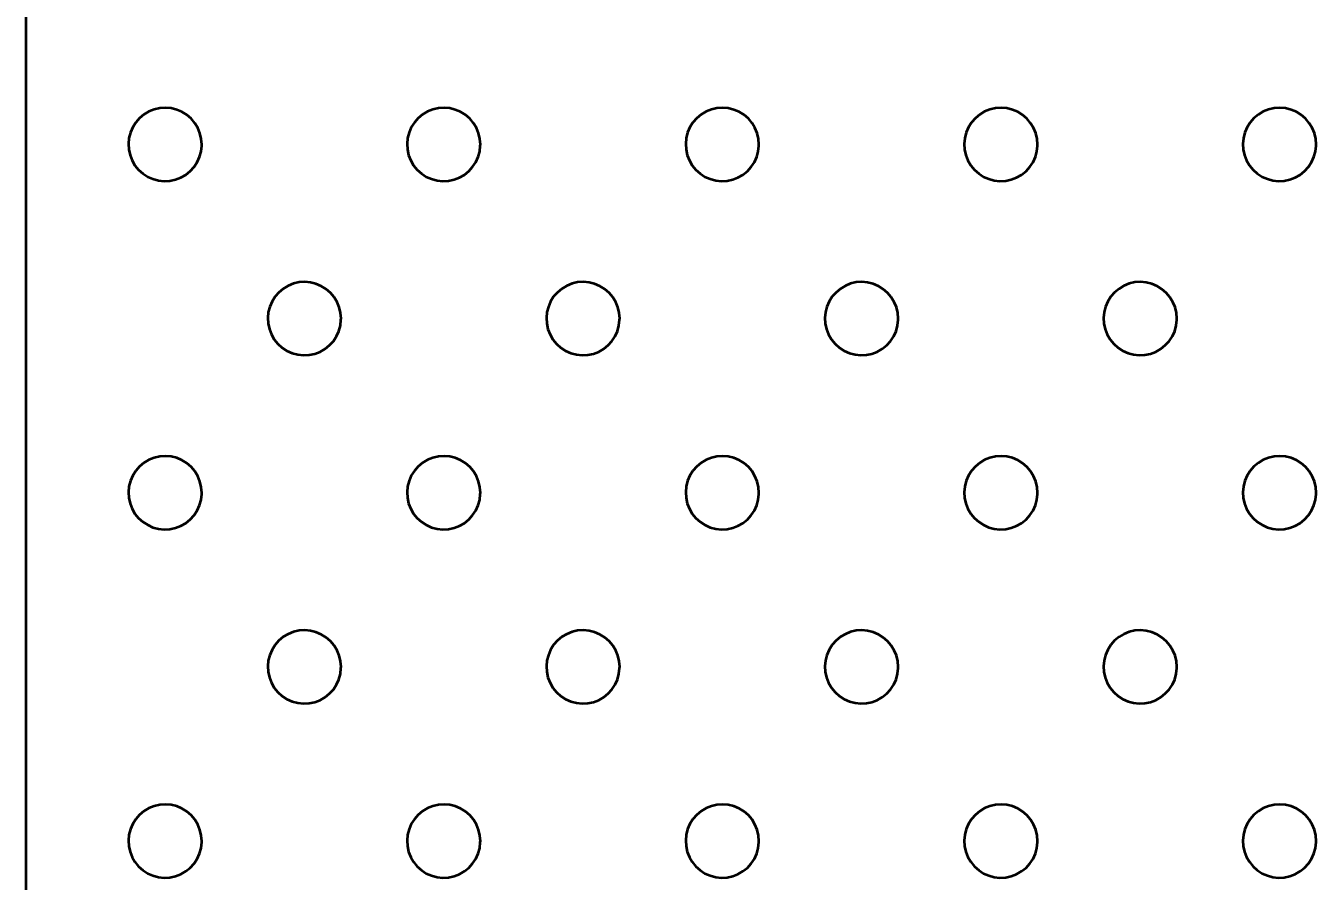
# Model space of a CAD drawing. Extents: x -76 to 974, y -1080 to -735.
# Drawn here: x 92.537 to 94.579, y -784.782 to -783.428 of the extents above; entities that cross this region are included whole.
import ezdxf

# ---------------------------------------------------------------- set-up
doc = ezdxf.new("R2010")
doc.units = 0
doc.header["$LTSCALE"] = 0.36
doc.layers.add('27', color=7, linetype='Continuous', lineweight=40)

msp = doc.modelspace()

# ---------------------------------------------------------------- linework, layer by layer
at = {"layer": '27'}
msp.add_line((92.5365, -779.068), (92.5365, -785.683), dxfattribs=at)
for points in [[(92.815, -783.6158), (92.8143, -783.6068), (92.8122, -783.598), (92.8087, -783.5896), (92.804, -783.5819), (92.7982, -783.575), (92.7913, -783.5691), (92.7836, -783.5643), (92.7753, -783.5608), (92.7665, -783.5586), (92.7575, -783.5578), (92.7485, -783.5584), (92.7396, -783.5604), (92.7312, -783.5638), (92.7235, -783.5685), (92.7165, -783.5742), (92.7105, -783.5811), (92.7057, -783.5887), (92.7021, -783.597), (92.6998, -783.6058), (92.699, -783.6148), (92.6995, -783.6238), (92.7015, -783.6327), (92.7048, -783.6411), (92.7093, -783.6489), (92.7151, -783.6559), (92.7218, -783.6619), (92.7294, -783.6669), (92.7377, -783.6705), (92.7465, -783.6728), (92.7555, -783.6738), (92.7645, -783.6733), (92.7734, -783.6715), (92.7818, -783.6682), (92.7897, -783.6637), (92.7967, -783.6581), (92.8028, -783.6514), (92.8078, -783.6438), (92.8115, -783.6355), (92.8139, -783.6268), (92.8149, -783.6178)], [(93.256, -783.6158), (93.2553, -783.6068), (93.2532, -783.598), (93.2497, -783.5896), (93.245, -783.5819), (93.2392, -783.575), (93.2323, -783.5691), (93.2246, -783.5643), (93.2163, -783.5608), (93.2075, -783.5586), (93.1985, -783.5578), (93.1895, -783.5584), (93.1806, -783.5604), (93.1722, -783.5638), (93.1645, -783.5685), (93.1575, -783.5742), (93.1515, -783.5811), (93.1467, -783.5887), (93.1431, -783.597), (93.1408, -783.6058), (93.14, -783.6148), (93.1405, -783.6238), (93.1425, -783.6327), (93.1458, -783.6411), (93.1503, -783.6489), (93.1561, -783.6559), (93.1628, -783.6619), (93.1704, -783.6669), (93.1787, -783.6705), (93.1875, -783.6728), (93.1965, -783.6738), (93.2055, -783.6733), (93.2144, -783.6715), (93.2228, -783.6682), (93.2307, -783.6637), (93.2377, -783.6581), (93.2438, -783.6514), (93.2488, -783.6438), (93.2525, -783.6355), (93.2549, -783.6268), (93.2559, -783.6178)], [(93.697, -783.6158), (93.6963, -783.6068), (93.6942, -783.598), (93.6907, -783.5896), (93.686, -783.5819), (93.6802, -783.575), (93.6733, -783.5691), (93.6656, -783.5643), (93.6573, -783.5608), (93.6485, -783.5586), (93.6395, -783.5578), (93.6305, -783.5584), (93.6216, -783.5604), (93.6132, -783.5638), (93.6055, -783.5685), (93.5985, -783.5742), (93.5925, -783.5811), (93.5877, -783.5887), (93.5841, -783.597), (93.5818, -783.6058), (93.581, -783.6148), (93.5815, -783.6238), (93.5835, -783.6327), (93.5868, -783.6411), (93.5913, -783.6489), (93.5971, -783.6559), (93.6038, -783.6619), (93.6114, -783.6669), (93.6197, -783.6705), (93.6285, -783.6728), (93.6375, -783.6738), (93.6465, -783.6733), (93.6554, -783.6715), (93.6638, -783.6682), (93.6717, -783.6637), (93.6787, -783.6581), (93.6848, -783.6514), (93.6898, -783.6438), (93.6935, -783.6355), (93.6959, -783.6268), (93.6969, -783.6178)], [(94.138, -783.6158), (94.1373, -783.6068), (94.1352, -783.598), (94.1317, -783.5896), (94.127, -783.5819), (94.1212, -783.575), (94.1143, -783.5691), (94.1066, -783.5643), (94.0983, -783.5608), (94.0895, -783.5586), (94.0805, -783.5578), (94.0715, -783.5584), (94.0626, -783.5604), (94.0542, -783.5638), (94.0465, -783.5685), (94.0395, -783.5742), (94.0335, -783.5811), (94.0287, -783.5887), (94.0251, -783.597), (94.0228, -783.6058), (94.022, -783.6148), (94.0225, -783.6238), (94.0245, -783.6327), (94.0278, -783.6411), (94.0323, -783.6489), (94.0381, -783.6559), (94.0448, -783.6619), (94.0524, -783.6669), (94.0607, -783.6705), (94.0695, -783.6728), (94.0785, -783.6738), (94.0875, -783.6733), (94.0964, -783.6715), (94.1048, -783.6682), (94.1127, -783.6637), (94.1197, -783.6581), (94.1258, -783.6514), (94.1308, -783.6438), (94.1345, -783.6355), (94.1369, -783.6268), (94.1379, -783.6178)], [(94.579, -783.6158), (94.5783, -783.6068), (94.5762, -783.598), (94.5727, -783.5896), (94.568, -783.5819), (94.5622, -783.575), (94.5553, -783.5691), (94.5476, -783.5643), (94.5393, -783.5608), (94.5305, -783.5586), (94.5215, -783.5578), (94.5125, -783.5584), (94.5036, -783.5604), (94.4952, -783.5638), (94.4875, -783.5685), (94.4805, -783.5742), (94.4745, -783.5811), (94.4697, -783.5887), (94.4661, -783.597), (94.4638, -783.6058), (94.463, -783.6148), (94.4635, -783.6238), (94.4655, -783.6327), (94.4688, -783.6411), (94.4733, -783.6489), (94.4791, -783.6559), (94.4858, -783.6619), (94.4934, -783.6669), (94.5017, -783.6705), (94.5105, -783.6728), (94.5195, -783.6738), (94.5285, -783.6733), (94.5374, -783.6715), (94.5458, -783.6682), (94.5537, -783.6637), (94.5607, -783.6581), (94.5668, -783.6514), (94.5718, -783.6438), (94.5755, -783.6355), (94.5779, -783.6268), (94.5789, -783.6178)], [(93.0355, -783.8914), (93.0348, -783.8824), (93.0327, -783.8736), (93.0292, -783.8652), (93.0245, -783.8575), (93.0187, -783.8506), (93.0118, -783.8447), (93.0041, -783.8399), (92.9958, -783.8364), (92.987, -783.8342), (92.978, -783.8334), (92.969, -783.834), (92.9601, -783.8361), (92.9517, -783.8394), (92.944, -783.8441), (92.937, -783.8499), (92.931, -783.8567), (92.9262, -783.8643), (92.9226, -783.8726), (92.9203, -783.8814), (92.9195, -783.8904), (92.92, -783.8994), (92.922, -783.9083), (92.9253, -783.9167), (92.9298, -783.9245), (92.9356, -783.9315), (92.9423, -783.9376), (92.9499, -783.9425), (92.9582, -783.9461), (92.967, -783.9485), (92.976, -783.9494), (92.985, -783.9489), (92.9939, -783.9471), (93.0023, -783.9439), (93.0102, -783.9393), (93.0172, -783.9337), (93.0233, -783.927), (93.0283, -783.9194), (93.032, -783.9112), (93.0344, -783.9024), (93.0354, -783.8935)], [(93.4765, -783.8914), (93.4758, -783.8824), (93.4737, -783.8736), (93.4702, -783.8652), (93.4655, -783.8575), (93.4597, -783.8506), (93.4528, -783.8447), (93.4451, -783.8399), (93.4368, -783.8364), (93.428, -783.8342), (93.419, -783.8334), (93.41, -783.834), (93.4011, -783.8361), (93.3927, -783.8394), (93.385, -783.8441), (93.378, -783.8499), (93.372, -783.8567), (93.3672, -783.8643), (93.3636, -783.8726), (93.3613, -783.8814), (93.3605, -783.8904), (93.361, -783.8994), (93.363, -783.9083), (93.3663, -783.9167), (93.3708, -783.9245), (93.3766, -783.9315), (93.3833, -783.9376), (93.3909, -783.9425), (93.3992, -783.9461), (93.408, -783.9485), (93.417, -783.9494), (93.426, -783.9489), (93.4349, -783.9471), (93.4433, -783.9439), (93.4512, -783.9393), (93.4582, -783.9337), (93.4643, -783.927), (93.4693, -783.9194), (93.473, -783.9112), (93.4754, -783.9024), (93.4764, -783.8935)], [(93.9175, -783.8914), (93.9168, -783.8824), (93.9147, -783.8736), (93.9112, -783.8652), (93.9065, -783.8575), (93.9007, -783.8506), (93.8938, -783.8447), (93.8861, -783.8399), (93.8778, -783.8364), (93.869, -783.8342), (93.86, -783.8334), (93.851, -783.834), (93.8421, -783.8361), (93.8337, -783.8394), (93.826, -783.8441), (93.819, -783.8499), (93.813, -783.8567), (93.8082, -783.8643), (93.8046, -783.8726), (93.8023, -783.8814), (93.8015, -783.8904), (93.802, -783.8994), (93.804, -783.9083), (93.8073, -783.9167), (93.8118, -783.9245), (93.8176, -783.9315), (93.8243, -783.9376), (93.8319, -783.9425), (93.8402, -783.9461), (93.849, -783.9485), (93.858, -783.9494), (93.867, -783.9489), (93.8759, -783.9471), (93.8843, -783.9439), (93.8922, -783.9393), (93.8992, -783.9337), (93.9053, -783.927), (93.9103, -783.9194), (93.914, -783.9112), (93.9164, -783.9024), (93.9174, -783.8935)], [(94.3585, -783.8914), (94.3578, -783.8824), (94.3557, -783.8736), (94.3522, -783.8652), (94.3475, -783.8575), (94.3417, -783.8506), (94.3348, -783.8447), (94.3271, -783.8399), (94.3188, -783.8364), (94.31, -783.8342), (94.301, -783.8334), (94.292, -783.834), (94.2831, -783.8361), (94.2747, -783.8394), (94.267, -783.8441), (94.26, -783.8499), (94.254, -783.8567), (94.2492, -783.8643), (94.2456, -783.8726), (94.2433, -783.8814), (94.2425, -783.8904), (94.243, -783.8994), (94.245, -783.9083), (94.2483, -783.9167), (94.2528, -783.9245), (94.2586, -783.9315), (94.2653, -783.9376), (94.2729, -783.9425), (94.2812, -783.9461), (94.29, -783.9485), (94.299, -783.9494), (94.308, -783.9489), (94.3169, -783.9471), (94.3253, -783.9439), (94.3332, -783.9393), (94.3402, -783.9337), (94.3463, -783.927), (94.3513, -783.9194), (94.355, -783.9112), (94.3574, -783.9024), (94.3584, -783.8935)], [(92.815, -784.1671), (92.8143, -784.158), (92.8122, -784.1492), (92.8087, -784.1409), (92.804, -784.1331), (92.7982, -784.1262), (92.7913, -784.1203), (92.7836, -784.1155), (92.7753, -784.112), (92.7665, -784.1098), (92.7575, -784.109), (92.7485, -784.1097), (92.7396, -784.1117), (92.7312, -784.1151), (92.7235, -784.1197), (92.7165, -784.1255), (92.7105, -784.1323), (92.7057, -784.14), (92.7021, -784.1483), (92.6998, -784.157), (92.699, -784.166), (92.6995, -784.1751), (92.7015, -784.1839), (92.7048, -784.1923), (92.7093, -784.2002), (92.7151, -784.2072), (92.7218, -784.2132), (92.7294, -784.2181), (92.7377, -784.2218), (92.7465, -784.2241), (92.7555, -784.225), (92.7645, -784.2246), (92.7734, -784.2227), (92.7818, -784.2195), (92.7897, -784.215), (92.7967, -784.2093), (92.8028, -784.2026), (92.8078, -784.195), (92.8115, -784.1868), (92.8139, -784.1781), (92.8149, -784.1691)], [(93.256, -784.1671), (93.2553, -784.158), (93.2532, -784.1492), (93.2497, -784.1409), (93.245, -784.1331), (93.2392, -784.1262), (93.2323, -784.1203), (93.2246, -784.1155), (93.2163, -784.112), (93.2075, -784.1098), (93.1985, -784.109), (93.1895, -784.1097), (93.1806, -784.1117), (93.1722, -784.1151), (93.1645, -784.1197), (93.1575, -784.1255), (93.1515, -784.1323), (93.1467, -784.14), (93.1431, -784.1483), (93.1408, -784.157), (93.14, -784.166), (93.1405, -784.1751), (93.1425, -784.1839), (93.1458, -784.1923), (93.1503, -784.2002), (93.1561, -784.2072), (93.1628, -784.2132), (93.1704, -784.2181), (93.1787, -784.2218), (93.1875, -784.2241), (93.1965, -784.225), (93.2055, -784.2246), (93.2144, -784.2227), (93.2228, -784.2195), (93.2307, -784.215), (93.2377, -784.2093), (93.2438, -784.2026), (93.2488, -784.195), (93.2525, -784.1868), (93.2549, -784.1781), (93.2559, -784.1691)], [(93.697, -784.1671), (93.6963, -784.158), (93.6942, -784.1492), (93.6907, -784.1409), (93.686, -784.1331), (93.6802, -784.1262), (93.6733, -784.1203), (93.6656, -784.1155), (93.6573, -784.112), (93.6485, -784.1098), (93.6395, -784.109), (93.6305, -784.1097), (93.6216, -784.1117), (93.6132, -784.1151), (93.6055, -784.1197), (93.5985, -784.1255), (93.5925, -784.1323), (93.5877, -784.14), (93.5841, -784.1483), (93.5818, -784.157), (93.581, -784.166), (93.5815, -784.1751), (93.5835, -784.1839), (93.5868, -784.1923), (93.5913, -784.2002), (93.5971, -784.2072), (93.6038, -784.2132), (93.6114, -784.2181), (93.6197, -784.2218), (93.6285, -784.2241), (93.6375, -784.225), (93.6465, -784.2246), (93.6554, -784.2227), (93.6638, -784.2195), (93.6717, -784.215), (93.6787, -784.2093), (93.6848, -784.2026), (93.6898, -784.195), (93.6935, -784.1868), (93.6959, -784.1781), (93.6969, -784.1691)], [(94.138, -784.1671), (94.1373, -784.158), (94.1352, -784.1492), (94.1317, -784.1409), (94.127, -784.1331), (94.1212, -784.1262), (94.1143, -784.1203), (94.1066, -784.1155), (94.0983, -784.112), (94.0895, -784.1098), (94.0805, -784.109), (94.0715, -784.1097), (94.0626, -784.1117), (94.0542, -784.1151), (94.0465, -784.1197), (94.0395, -784.1255), (94.0335, -784.1323), (94.0287, -784.14), (94.0251, -784.1483), (94.0228, -784.157), (94.022, -784.166), (94.0225, -784.1751), (94.0245, -784.1839), (94.0278, -784.1923), (94.0323, -784.2002), (94.0381, -784.2072), (94.0448, -784.2132), (94.0524, -784.2181), (94.0607, -784.2218), (94.0695, -784.2241), (94.0785, -784.225), (94.0875, -784.2246), (94.0964, -784.2227), (94.1048, -784.2195), (94.1127, -784.215), (94.1197, -784.2093), (94.1258, -784.2026), (94.1308, -784.195), (94.1345, -784.1868), (94.1369, -784.1781), (94.1379, -784.1691)], [(94.579, -784.1671), (94.5783, -784.158), (94.5762, -784.1492), (94.5727, -784.1409), (94.568, -784.1331), (94.5622, -784.1262), (94.5553, -784.1203), (94.5476, -784.1155), (94.5393, -784.112), (94.5305, -784.1098), (94.5215, -784.109), (94.5125, -784.1097), (94.5036, -784.1117), (94.4952, -784.1151), (94.4875, -784.1197), (94.4805, -784.1255), (94.4745, -784.1323), (94.4697, -784.14), (94.4661, -784.1483), (94.4638, -784.157), (94.463, -784.166), (94.4635, -784.1751), (94.4655, -784.1839), (94.4688, -784.1923), (94.4733, -784.2002), (94.4791, -784.2072), (94.4858, -784.2132), (94.4934, -784.2181), (94.5017, -784.2218), (94.5105, -784.2241), (94.5195, -784.225), (94.5285, -784.2246), (94.5374, -784.2227), (94.5458, -784.2195), (94.5537, -784.215), (94.5607, -784.2093), (94.5668, -784.2026), (94.5718, -784.195), (94.5755, -784.1868), (94.5779, -784.1781), (94.5789, -784.1691)], [(93.0355, -784.4427), (93.0348, -784.4337), (93.0327, -784.4248), (93.0292, -784.4165), (93.0245, -784.4087), (93.0187, -784.4018), (93.0118, -784.3959), (93.0041, -784.3912), (92.9958, -784.3876), (92.987, -784.3855), (92.978, -784.3847), (92.969, -784.3853), (92.9601, -784.3873), (92.9517, -784.3907), (92.944, -784.3953), (92.937, -784.4011), (92.931, -784.4079), (92.9262, -784.4156), (92.9226, -784.4239), (92.9203, -784.4327), (92.9195, -784.4417), (92.92, -784.4507), (92.922, -784.4595), (92.9253, -784.468), (92.9298, -784.4758), (92.9356, -784.4828), (92.9423, -784.4888), (92.9499, -784.4937), (92.9582, -784.4974), (92.967, -784.4997), (92.976, -784.5007), (92.985, -784.5002), (92.9939, -784.4983), (93.0023, -784.4951), (93.0102, -784.4906), (93.0172, -784.4849), (93.0233, -784.4782), (93.0283, -784.4707), (93.032, -784.4624), (93.0344, -784.4537), (93.0354, -784.4447)], [(93.4765, -784.4427), (93.4758, -784.4337), (93.4737, -784.4248), (93.4702, -784.4165), (93.4655, -784.4087), (93.4597, -784.4018), (93.4528, -784.3959), (93.4451, -784.3912), (93.4368, -784.3876), (93.428, -784.3855), (93.419, -784.3847), (93.41, -784.3853), (93.4011, -784.3873), (93.3927, -784.3907), (93.385, -784.3953), (93.378, -784.4011), (93.372, -784.4079), (93.3672, -784.4156), (93.3636, -784.4239), (93.3613, -784.4327), (93.3605, -784.4417), (93.361, -784.4507), (93.363, -784.4595), (93.3663, -784.468), (93.3708, -784.4758), (93.3766, -784.4828), (93.3833, -784.4888), (93.3909, -784.4937), (93.3992, -784.4974), (93.408, -784.4997), (93.417, -784.5007), (93.426, -784.5002), (93.4349, -784.4983), (93.4433, -784.4951), (93.4512, -784.4906), (93.4582, -784.4849), (93.4643, -784.4782), (93.4693, -784.4707), (93.473, -784.4624), (93.4754, -784.4537), (93.4764, -784.4447)], [(93.9175, -784.4427), (93.9168, -784.4337), (93.9147, -784.4248), (93.9112, -784.4165), (93.9065, -784.4087), (93.9007, -784.4018), (93.8938, -784.3959), (93.8861, -784.3912), (93.8778, -784.3876), (93.869, -784.3855), (93.86, -784.3847), (93.851, -784.3853), (93.8421, -784.3873), (93.8337, -784.3907), (93.826, -784.3953), (93.819, -784.4011), (93.813, -784.4079), (93.8082, -784.4156), (93.8046, -784.4239), (93.8023, -784.4327), (93.8015, -784.4417), (93.802, -784.4507), (93.804, -784.4595), (93.8073, -784.468), (93.8118, -784.4758), (93.8176, -784.4828), (93.8243, -784.4888), (93.8319, -784.4937), (93.8402, -784.4974), (93.849, -784.4997), (93.858, -784.5007), (93.867, -784.5002), (93.8759, -784.4983), (93.8843, -784.4951), (93.8922, -784.4906), (93.8992, -784.4849), (93.9053, -784.4782), (93.9103, -784.4707), (93.914, -784.4624), (93.9164, -784.4537), (93.9174, -784.4447)], [(94.3585, -784.4427), (94.3578, -784.4337), (94.3557, -784.4248), (94.3522, -784.4165), (94.3475, -784.4087), (94.3417, -784.4018), (94.3348, -784.3959), (94.3271, -784.3912), (94.3188, -784.3876), (94.31, -784.3855), (94.301, -784.3847), (94.292, -784.3853), (94.2831, -784.3873), (94.2747, -784.3907), (94.267, -784.3953), (94.26, -784.4011), (94.254, -784.4079), (94.2492, -784.4156), (94.2456, -784.4239), (94.2433, -784.4327), (94.2425, -784.4417), (94.243, -784.4507), (94.245, -784.4595), (94.2483, -784.468), (94.2528, -784.4758), (94.2586, -784.4828), (94.2653, -784.4888), (94.2729, -784.4937), (94.2812, -784.4974), (94.29, -784.4997), (94.299, -784.5007), (94.308, -784.5002), (94.3169, -784.4983), (94.3253, -784.4951), (94.3332, -784.4906), (94.3402, -784.4849), (94.3463, -784.4782), (94.3513, -784.4707), (94.355, -784.4624), (94.3574, -784.4537), (94.3584, -784.4447)], [(92.815, -784.7183), (92.8143, -784.7093), (92.8122, -784.7005), (92.8087, -784.6921), (92.804, -784.6844), (92.7982, -784.6775), (92.7913, -784.6716), (92.7836, -784.6668), (92.7753, -784.6633), (92.7665, -784.6611), (92.7575, -784.6603), (92.7485, -784.6609), (92.7396, -784.6629), (92.7312, -784.6663), (92.7235, -784.671), (92.7165, -784.6767), (92.7105, -784.6836), (92.7057, -784.6912), (92.7021, -784.6995), (92.6998, -784.7083), (92.699, -784.7173), (92.6995, -784.7263), (92.7015, -784.7352), (92.7048, -784.7436), (92.7093, -784.7514), (92.7151, -784.7584), (92.7218, -784.7644), (92.7294, -784.7694), (92.7377, -784.773), (92.7465, -784.7753), (92.7555, -784.7763), (92.7645, -784.7758), (92.7734, -784.774), (92.7818, -784.7707), (92.7897, -784.7662), (92.7967, -784.7606), (92.8028, -784.7539), (92.8078, -784.7463), (92.8115, -784.738), (92.8139, -784.7293), (92.8149, -784.7203)], [(93.256, -784.7183), (93.2553, -784.7093), (93.2532, -784.7005), (93.2497, -784.6921), (93.245, -784.6844), (93.2392, -784.6775), (93.2323, -784.6716), (93.2246, -784.6668), (93.2163, -784.6633), (93.2075, -784.6611), (93.1985, -784.6603), (93.1895, -784.6609), (93.1806, -784.6629), (93.1722, -784.6663), (93.1645, -784.671), (93.1575, -784.6767), (93.1515, -784.6836), (93.1467, -784.6912), (93.1431, -784.6995), (93.1408, -784.7083), (93.14, -784.7173), (93.1405, -784.7263), (93.1425, -784.7352), (93.1458, -784.7436), (93.1503, -784.7514), (93.1561, -784.7584), (93.1628, -784.7644), (93.1704, -784.7694), (93.1787, -784.773), (93.1875, -784.7753), (93.1965, -784.7763), (93.2055, -784.7758), (93.2144, -784.774), (93.2228, -784.7707), (93.2307, -784.7662), (93.2377, -784.7606), (93.2438, -784.7539), (93.2488, -784.7463), (93.2525, -784.738), (93.2549, -784.7293), (93.2559, -784.7203)], [(93.697, -784.7183), (93.6963, -784.7093), (93.6942, -784.7005), (93.6907, -784.6921), (93.686, -784.6844), (93.6802, -784.6775), (93.6733, -784.6716), (93.6656, -784.6668), (93.6573, -784.6633), (93.6485, -784.6611), (93.6395, -784.6603), (93.6305, -784.6609), (93.6216, -784.6629), (93.6132, -784.6663), (93.6055, -784.671), (93.5985, -784.6767), (93.5925, -784.6836), (93.5877, -784.6912), (93.5841, -784.6995), (93.5818, -784.7083), (93.581, -784.7173), (93.5815, -784.7263), (93.5835, -784.7352), (93.5868, -784.7436), (93.5913, -784.7514), (93.5971, -784.7584), (93.6038, -784.7644), (93.6114, -784.7694), (93.6197, -784.773), (93.6285, -784.7753), (93.6375, -784.7763), (93.6465, -784.7758), (93.6554, -784.774), (93.6638, -784.7707), (93.6717, -784.7662), (93.6787, -784.7606), (93.6848, -784.7539), (93.6898, -784.7463), (93.6935, -784.738), (93.6959, -784.7293), (93.6969, -784.7203)], [(94.138, -784.7183), (94.1373, -784.7093), (94.1352, -784.7005), (94.1317, -784.6921), (94.127, -784.6844), (94.1212, -784.6775), (94.1143, -784.6716), (94.1066, -784.6668), (94.0983, -784.6633), (94.0895, -784.6611), (94.0805, -784.6603), (94.0715, -784.6609), (94.0626, -784.6629), (94.0542, -784.6663), (94.0465, -784.671), (94.0395, -784.6767), (94.0335, -784.6836), (94.0287, -784.6912), (94.0251, -784.6995), (94.0228, -784.7083), (94.022, -784.7173), (94.0225, -784.7263), (94.0245, -784.7352), (94.0278, -784.7436), (94.0323, -784.7514), (94.0381, -784.7584), (94.0448, -784.7644), (94.0524, -784.7694), (94.0607, -784.773), (94.0695, -784.7753), (94.0785, -784.7763), (94.0875, -784.7758), (94.0964, -784.774), (94.1048, -784.7707), (94.1127, -784.7662), (94.1197, -784.7606), (94.1258, -784.7539), (94.1308, -784.7463), (94.1345, -784.738), (94.1369, -784.7293), (94.1379, -784.7203)], [(94.579, -784.7183), (94.5783, -784.7093), (94.5762, -784.7005), (94.5727, -784.6921), (94.568, -784.6844), (94.5622, -784.6775), (94.5553, -784.6716), (94.5476, -784.6668), (94.5393, -784.6633), (94.5305, -784.6611), (94.5215, -784.6603), (94.5125, -784.6609), (94.5036, -784.6629), (94.4952, -784.6663), (94.4875, -784.671), (94.4805, -784.6767), (94.4745, -784.6836), (94.4697, -784.6912), (94.4661, -784.6995), (94.4638, -784.7083), (94.463, -784.7173), (94.4635, -784.7263), (94.4655, -784.7352), (94.4688, -784.7436), (94.4733, -784.7514), (94.4791, -784.7584), (94.4858, -784.7644), (94.4934, -784.7694), (94.5017, -784.773), (94.5105, -784.7753), (94.5195, -784.7763), (94.5285, -784.7758), (94.5374, -784.774), (94.5458, -784.7707), (94.5537, -784.7662), (94.5607, -784.7606), (94.5668, -784.7539), (94.5718, -784.7463), (94.5755, -784.738), (94.5779, -784.7293), (94.5789, -784.7203)]]:
    msp.add_lwpolyline(points, close=True, dxfattribs=at)

doc.saveas('drawing.dxf')
